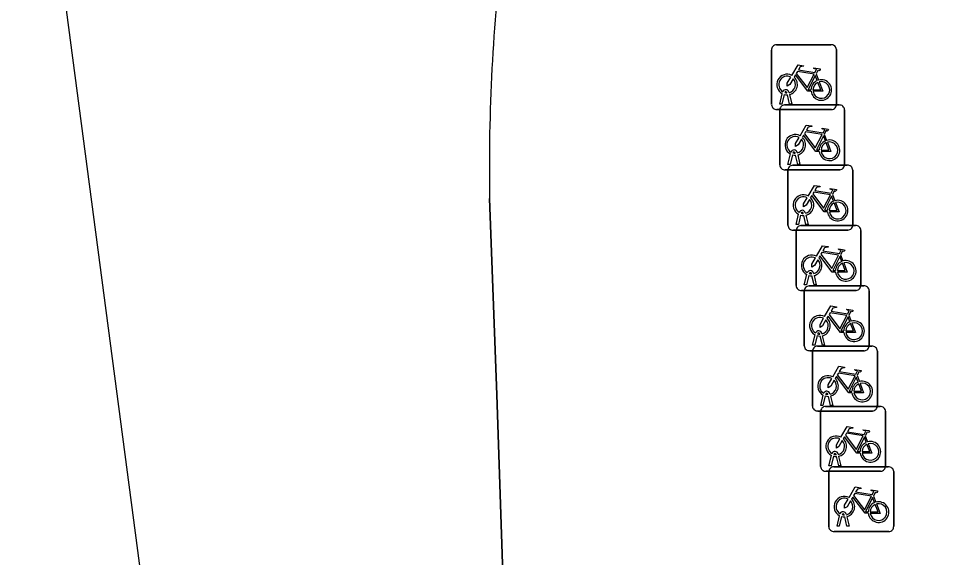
# Model space of a CAD drawing. Extents: x 161084 to 161928, y 385354 to 386522.
# Drawn here: x 161101.91 to 161116.1, y 386441.86 to 386450.18 of the extents above; entities that cross this region are included whole.
import ezdxf

# ---------------------------------------------------------------- set-up
doc = ezdxf.new("R2010")
doc.units = 0
for name, color, linetype in [('IMGEO_Fietsenrek', 7, 'Continuous'), ('IMGEO_OVBaan_gesloten', 7, 'Continuous'), ('IMGEO_Voetpad_open', 7, 'Continuous')]:
    doc.layers.add(name, color=color, linetype=linetype)

msp = doc.modelspace()

# ---------------------------------------------------------------- linework, layer by layer
at = {"layer": 'IMGEO_Fietsenrek'}
for p, q in [((161113.595, 386449.772), (161114.436, 386449.772)), ((161114.436, 386449.772), (161113.595, 386449.772)), ((161113.52, 386448.847), (161113.52, 386449.688)), ((161113.52, 386449.688), (161113.52, 386448.847)), ((161114.52, 386449.697), (161114.52, 386448.856)), ((161114.52, 386448.856), (161114.52, 386449.697)), ((161114.207, 386449.321), (161114.243, 386449.226)), ((161113.647, 386448.856), (161113.686, 386449.016)), ((161113.758, 386449.028), (161113.757, 386449.032)), ((161113.789, 386449.039), (161113.79, 386449.032)), ((161113.716, 386449.004), (161113.681, 386448.856)), ((161113.799, 386448.856), (161113.765, 386448.998)), ((161113.797, 386449.002), (161113.832, 386448.856)), ((161114.445, 386448.772), (161113.604, 386448.772)), ((161113.604, 386448.772), (161114.445, 386448.772)), ((161113.646, 386447.917), (161113.646, 386448.758)), ((161113.646, 386448.758), (161113.646, 386447.917)), ((161113.681, 386448.856), (161113.647, 386448.856)), ((161113.721, 386448.842), (161114.562, 386448.842)), ((161114.562, 386448.842), (161113.721, 386448.842)), ((161113.832, 386448.856), (161113.799, 386448.856)), ((161114.646, 386448.767), (161114.646, 386447.926)), ((161114.646, 386447.926), (161114.646, 386448.767)), ((161114.333, 386448.391), (161114.369, 386448.296)), ((161113.773, 386447.926), (161113.812, 386448.086)), ((161113.842, 386448.074), (161113.807, 386447.926)), ((161113.884, 386448.098), (161113.883, 386448.102)), ((161113.925, 386447.926), (161113.891, 386448.068)), ((161113.915, 386448.109), (161113.916, 386448.102)), ((161113.923, 386448.072), (161113.958, 386447.926)), ((161113.807, 386447.926), (161113.773, 386447.926)), ((161113.847, 386447.912), (161114.688, 386447.912)), ((161114.688, 386447.912), (161113.847, 386447.912)), ((161113.958, 386447.926), (161113.925, 386447.926)), ((161114.571, 386447.842), (161113.73, 386447.842)), ((161113.73, 386447.842), (161114.571, 386447.842)), ((161113.772, 386446.987), (161113.772, 386447.828)), ((161113.772, 386447.828), (161113.772, 386446.987)), ((161114.772, 386447.837), (161114.772, 386446.996)), ((161114.772, 386446.996), (161114.772, 386447.837)), ((161114.459, 386447.461), (161114.495, 386447.366)), ((161114.01, 386447.168), (161114.009, 386447.172)), ((161114.041, 386447.179), (161114.042, 386447.172)), ((161113.899, 386446.996), (161113.938, 386447.156)), ((161113.968, 386447.144), (161113.933, 386446.996)), ((161114.051, 386446.996), (161114.017, 386447.138)), ((161114.049, 386447.142), (161114.084, 386446.996)), ((161114.697, 386446.912), (161113.856, 386446.912)), ((161113.856, 386446.912), (161114.697, 386446.912)), ((161113.898, 386446.057), (161113.898, 386446.898)), ((161113.898, 386446.898), (161113.898, 386446.057)), ((161113.933, 386446.996), (161113.899, 386446.996)), ((161113.973, 386446.982), (161114.814, 386446.982)), ((161114.814, 386446.982), (161113.973, 386446.982)), ((161114.084, 386446.996), (161114.051, 386446.996)), ((161114.898, 386446.907), (161114.898, 386446.066)), ((161114.898, 386446.066), (161114.898, 386446.907)), ((161114.585, 386446.531), (161114.621, 386446.436)), ((161114.025, 386446.066), (161114.064, 386446.226)), ((161114.094, 386446.214), (161114.059, 386446.066)), ((161114.136, 386446.238), (161114.135, 386446.242)), ((161114.177, 386446.066), (161114.143, 386446.208)), ((161114.167, 386446.249), (161114.168, 386446.242)), ((161114.175, 386446.212), (161114.21, 386446.066)), ((161114.059, 386446.066), (161114.025, 386446.066)), ((161114.1, 386446.052), (161114.941, 386446.052)), ((161114.941, 386446.052), (161114.1, 386446.052)), ((161114.21, 386446.066), (161114.177, 386446.066)), ((161114.823, 386445.982), (161113.982, 386445.982)), ((161113.982, 386445.982), (161114.823, 386445.982)), ((161114.025, 386445.127), (161114.025, 386445.968)), ((161114.025, 386445.968), (161114.025, 386445.127)), ((161115.025, 386445.977), (161115.025, 386445.136)), ((161115.025, 386445.136), (161115.025, 386445.977)), ((161114.712, 386445.601), (161114.748, 386445.506)), ((161114.152, 386445.136), (161114.191, 386445.296)), ((161114.221, 386445.284), (161114.186, 386445.136)), ((161114.263, 386445.308), (161114.262, 386445.312)), ((161114.304, 386445.136), (161114.27, 386445.278)), ((161114.294, 386445.319), (161114.295, 386445.312)), ((161114.302, 386445.282), (161114.337, 386445.136)), ((161114.95, 386445.052), (161114.109, 386445.052)), ((161114.109, 386445.052), (161114.95, 386445.052)), ((161114.151, 386444.197), (161114.151, 386445.038)), ((161114.151, 386445.038), (161114.151, 386444.197)), ((161114.186, 386445.136), (161114.152, 386445.136)), ((161114.226, 386445.122), (161115.067, 386445.122)), ((161115.067, 386445.122), (161114.226, 386445.122)), ((161114.337, 386445.136), (161114.304, 386445.136)), ((161115.151, 386445.047), (161115.151, 386444.206)), ((161115.151, 386444.206), (161115.151, 386445.047)), ((161114.838, 386444.671), (161114.874, 386444.576)), ((161114.278, 386444.206), (161114.317, 386444.366)), ((161114.347, 386444.354), (161114.312, 386444.206)), ((161114.389, 386444.378), (161114.388, 386444.382)), ((161114.43, 386444.206), (161114.396, 386444.348)), ((161114.42, 386444.389), (161114.421, 386444.382)), ((161114.428, 386444.352), (161114.463, 386444.206)), ((161114.312, 386444.206), (161114.278, 386444.206)), ((161114.352, 386444.192), (161115.193, 386444.192)), ((161115.193, 386444.192), (161114.352, 386444.192)), ((161114.463, 386444.206), (161114.43, 386444.206)), ((161115.076, 386444.122), (161114.235, 386444.122)), ((161114.235, 386444.122), (161115.076, 386444.122)), ((161114.277, 386443.267), (161114.277, 386444.108)), ((161114.277, 386444.108), (161114.277, 386443.267)), ((161115.277, 386444.117), (161115.277, 386443.276)), ((161115.277, 386443.276), (161115.277, 386444.117)), ((161114.964, 386443.741), (161115, 386443.646)), ((161114.404, 386443.276), (161114.443, 386443.436)), ((161114.473, 386443.424), (161114.438, 386443.276)), ((161114.515, 386443.448), (161114.514, 386443.452)), ((161114.556, 386443.276), (161114.522, 386443.418)), ((161114.546, 386443.459), (161114.547, 386443.452)), ((161114.554, 386443.422), (161114.589, 386443.276)), ((161114.438, 386443.276), (161114.404, 386443.276)), ((161114.478, 386443.262), (161115.319, 386443.262)), ((161115.319, 386443.262), (161114.478, 386443.262)), ((161114.589, 386443.276), (161114.556, 386443.276)), ((161115.202, 386443.192), (161114.361, 386443.192)), ((161114.361, 386443.192), (161115.202, 386443.192)), ((161114.403, 386442.337), (161114.403, 386443.178)), ((161114.403, 386443.178), (161114.403, 386442.337)), ((161115.403, 386443.187), (161115.403, 386442.346)), ((161115.403, 386442.346), (161115.403, 386443.187)), ((161115.09, 386442.811), (161115.126, 386442.716)), ((161114.53, 386442.346), (161114.569, 386442.506)), ((161114.599, 386442.494), (161114.564, 386442.346)), ((161114.641, 386442.518), (161114.64, 386442.522)), ((161114.682, 386442.346), (161114.648, 386442.488)), ((161114.672, 386442.529), (161114.673, 386442.522)), ((161114.68, 386442.492), (161114.715, 386442.346)), ((161114.564, 386442.346), (161114.53, 386442.346)), ((161114.715, 386442.346), (161114.682, 386442.346)), ((161115.328, 386442.262), (161114.487, 386442.262)), ((161114.487, 386442.262), (161115.328, 386442.262))]:
    msp.add_line(p, q, dxfattribs=at)
for points in [[(161113.833, 386449.298), (161113.928, 386449.462), (161114.014, 386449.448), (161114.016, 386449.439), (161113.96, 386449.428), (161113.933, 386449.383), (161114.189, 386449.342)], [(161114.129, 386449.054), (161114.079, 386449.054), (161113.888, 386449.305), (161113.869, 386449.273)], [(161114.176, 386449.317), (161113.919, 386449.358), (161113.902, 386449.329), (161114.069, 386449.109), (161114.176, 386449.317)], [(161114.224, 386449.219), (161114.194, 386449.296), (161114.085, 386449.078), (161114.128, 386449.078)], [(161114.189, 386449.342), (161114.214, 386449.391), (161114.208, 386449.395), (161114.185, 386449.399), (161114.173, 386449.406), (161114.172, 386449.409), (161114.174, 386449.414), (161114.269, 386449.399), (161114.271, 386449.389), (161114.261, 386449.376), (161114.249, 386449.37), (161114.235, 386449.376), (161114.207, 386449.321)], [(161113.854, 386449.246), (161113.802, 386449.156), (161113.762, 386449.131), (161113.763, 386449.178), (161113.818, 386449.272)], [(161114.158, 386449.078), (161114.278, 386449.077), (161114.234, 386449.191)], [(161114.254, 386449.198), (161114.309, 386449.053), (161114.159, 386449.053)], [(161113.959, 386448.368), (161114.054, 386448.532), (161114.14, 386448.518), (161114.142, 386448.509), (161114.086, 386448.498), (161114.059, 386448.453), (161114.315, 386448.412)], [(161114.315, 386448.412), (161114.34, 386448.461), (161114.334, 386448.465), (161114.311, 386448.469), (161114.299, 386448.476), (161114.298, 386448.479), (161114.3, 386448.484), (161114.395, 386448.469), (161114.397, 386448.459), (161114.387, 386448.446), (161114.375, 386448.44), (161114.361, 386448.446), (161114.333, 386448.391)], [(161113.98, 386448.316), (161113.928, 386448.226), (161113.888, 386448.201), (161113.889, 386448.248), (161113.944, 386448.342)], [(161114.255, 386448.124), (161114.205, 386448.124), (161114.014, 386448.375), (161113.995, 386448.343)], [(161114.302, 386448.387), (161114.045, 386448.428), (161114.028, 386448.399), (161114.195, 386448.179), (161114.302, 386448.387)], [(161114.35, 386448.289), (161114.32, 386448.366), (161114.211, 386448.148), (161114.254, 386448.148)], [(161114.284, 386448.148), (161114.404, 386448.147), (161114.36, 386448.261)], [(161114.38, 386448.268), (161114.435, 386448.123), (161114.285, 386448.123)], [(161114.085, 386447.438), (161114.18, 386447.602), (161114.266, 386447.588), (161114.268, 386447.579), (161114.212, 386447.568), (161114.185, 386447.523), (161114.441, 386447.482)], [(161114.428, 386447.457), (161114.171, 386447.498), (161114.154, 386447.469), (161114.321, 386447.249), (161114.428, 386447.457)], [(161114.441, 386447.482), (161114.466, 386447.531), (161114.46, 386447.535), (161114.437, 386447.539), (161114.425, 386447.546), (161114.424, 386447.549), (161114.426, 386447.554), (161114.521, 386447.539), (161114.523, 386447.529), (161114.513, 386447.516), (161114.501, 386447.51), (161114.487, 386447.516), (161114.459, 386447.461)], [(161114.106, 386447.386), (161114.054, 386447.296), (161114.014, 386447.271), (161114.015, 386447.318), (161114.07, 386447.412)], [(161114.381, 386447.194), (161114.331, 386447.194), (161114.14, 386447.445), (161114.121, 386447.413)], [(161114.476, 386447.359), (161114.446, 386447.436), (161114.337, 386447.218), (161114.38, 386447.218)], [(161114.41, 386447.218), (161114.53, 386447.217), (161114.486, 386447.331)], [(161114.506, 386447.338), (161114.561, 386447.193), (161114.411, 386447.193)], [(161114.211, 386446.508), (161114.306, 386446.672), (161114.392, 386446.658), (161114.394, 386446.649), (161114.338, 386446.638), (161114.311, 386446.593), (161114.567, 386446.552)], [(161114.567, 386446.552), (161114.592, 386446.601), (161114.586, 386446.605), (161114.563, 386446.609), (161114.551, 386446.616), (161114.55, 386446.619), (161114.552, 386446.624), (161114.647, 386446.609), (161114.649, 386446.599), (161114.639, 386446.586), (161114.627, 386446.58), (161114.613, 386446.586), (161114.585, 386446.531)], [(161114.232, 386446.456), (161114.18, 386446.366), (161114.14, 386446.341), (161114.141, 386446.388), (161114.196, 386446.482)], [(161114.507, 386446.264), (161114.457, 386446.264), (161114.266, 386446.515), (161114.247, 386446.483)], [(161114.554, 386446.527), (161114.297, 386446.568), (161114.28, 386446.539), (161114.447, 386446.319), (161114.554, 386446.527)], [(161114.602, 386446.429), (161114.572, 386446.506), (161114.463, 386446.288), (161114.506, 386446.288)], [(161114.536, 386446.288), (161114.656, 386446.287), (161114.612, 386446.401)], [(161114.632, 386446.408), (161114.687, 386446.263), (161114.537, 386446.263)], [(161114.338, 386445.578), (161114.433, 386445.742), (161114.519, 386445.728), (161114.521, 386445.719), (161114.465, 386445.708), (161114.438, 386445.663), (161114.694, 386445.622)], [(161114.681, 386445.597), (161114.424, 386445.638), (161114.407, 386445.609), (161114.574, 386445.389), (161114.681, 386445.597)], [(161114.694, 386445.622), (161114.719, 386445.671), (161114.713, 386445.675), (161114.69, 386445.679), (161114.678, 386445.686), (161114.677, 386445.689), (161114.679, 386445.694), (161114.774, 386445.679), (161114.776, 386445.669), (161114.766, 386445.656), (161114.754, 386445.65), (161114.74, 386445.656), (161114.712, 386445.601)], [(161114.359, 386445.526), (161114.307, 386445.436), (161114.267, 386445.411), (161114.268, 386445.458), (161114.323, 386445.552)], [(161114.634, 386445.334), (161114.584, 386445.334), (161114.393, 386445.585), (161114.374, 386445.553)], [(161114.729, 386445.499), (161114.699, 386445.576), (161114.59, 386445.358), (161114.633, 386445.358)], [(161114.663, 386445.358), (161114.783, 386445.357), (161114.739, 386445.471)], [(161114.759, 386445.478), (161114.814, 386445.333), (161114.664, 386445.333)], [(161114.464, 386444.648), (161114.559, 386444.812), (161114.645, 386444.798), (161114.647, 386444.789), (161114.591, 386444.778), (161114.564, 386444.733), (161114.82, 386444.692)], [(161114.82, 386444.692), (161114.845, 386444.741), (161114.839, 386444.745), (161114.816, 386444.749), (161114.804, 386444.756), (161114.803, 386444.759), (161114.805, 386444.764), (161114.9, 386444.749), (161114.902, 386444.739), (161114.892, 386444.726), (161114.88, 386444.72), (161114.866, 386444.726), (161114.838, 386444.671)], [(161114.485, 386444.596), (161114.433, 386444.506), (161114.393, 386444.481), (161114.394, 386444.528), (161114.449, 386444.622)], [(161114.76, 386444.404), (161114.71, 386444.404), (161114.519, 386444.655), (161114.5, 386444.623)], [(161114.807, 386444.667), (161114.55, 386444.708), (161114.533, 386444.679), (161114.7, 386444.459), (161114.807, 386444.667)], [(161114.855, 386444.569), (161114.825, 386444.646), (161114.716, 386444.428), (161114.759, 386444.428)], [(161114.789, 386444.428), (161114.909, 386444.427), (161114.865, 386444.541)], [(161114.885, 386444.548), (161114.94, 386444.403), (161114.79, 386444.403)], [(161114.59, 386443.718), (161114.685, 386443.882), (161114.771, 386443.868), (161114.773, 386443.859), (161114.717, 386443.848), (161114.69, 386443.803), (161114.946, 386443.762)], [(161114.933, 386443.737), (161114.676, 386443.778), (161114.659, 386443.749), (161114.826, 386443.529), (161114.933, 386443.737)], [(161114.946, 386443.762), (161114.971, 386443.811), (161114.965, 386443.815), (161114.942, 386443.819), (161114.93, 386443.826), (161114.929, 386443.829), (161114.931, 386443.834), (161115.026, 386443.819), (161115.028, 386443.809), (161115.018, 386443.796), (161115.006, 386443.79), (161114.992, 386443.796), (161114.964, 386443.741)], [(161114.611, 386443.666), (161114.559, 386443.576), (161114.519, 386443.551), (161114.52, 386443.598), (161114.575, 386443.692)], [(161114.886, 386443.474), (161114.836, 386443.474), (161114.645, 386443.725), (161114.626, 386443.693)], [(161114.981, 386443.639), (161114.951, 386443.716), (161114.842, 386443.498), (161114.885, 386443.498)], [(161114.915, 386443.498), (161115.035, 386443.497), (161114.991, 386443.611)], [(161115.011, 386443.618), (161115.066, 386443.473), (161114.916, 386443.473)], [(161114.716, 386442.788), (161114.811, 386442.952), (161114.897, 386442.938), (161114.899, 386442.929), (161114.843, 386442.918), (161114.816, 386442.873), (161115.072, 386442.832)], [(161115.012, 386442.544), (161114.962, 386442.544), (161114.771, 386442.795), (161114.752, 386442.763)], [(161115.059, 386442.807), (161114.802, 386442.848), (161114.785, 386442.819), (161114.952, 386442.599), (161115.059, 386442.807)], [(161115.107, 386442.709), (161115.077, 386442.786), (161114.968, 386442.568), (161115.011, 386442.568)], [(161115.072, 386442.832), (161115.097, 386442.881), (161115.091, 386442.885), (161115.068, 386442.889), (161115.056, 386442.896), (161115.055, 386442.899), (161115.057, 386442.904), (161115.152, 386442.889), (161115.154, 386442.879), (161115.144, 386442.866), (161115.132, 386442.86), (161115.118, 386442.866), (161115.09, 386442.811)], [(161114.737, 386442.736), (161114.685, 386442.646), (161114.645, 386442.621), (161114.646, 386442.668), (161114.701, 386442.762)], [(161115.041, 386442.568), (161115.161, 386442.567), (161115.117, 386442.681)], [(161115.137, 386442.688), (161115.192, 386442.543), (161115.042, 386442.543)]]:
    msp.add_lwpolyline(points, dxfattribs=at)
for centre, radius, start, end in [((161113.598, 386449.694), 0.0779, 92.4484, 184.2845), ((161113.598, 386449.694), 0.0779, 92.4484, 184.2845), ((161114.442, 386449.694), 0.0779, 2.4484, 94.2845), ((161114.442, 386449.694), 0.0779, 2.4484, 94.2845), ((161113.76, 386449.157), 0.159, 62.6766, 242.1369), ((161113.76, 386449.157), 0.129, 63.3192, 238.903), ((161113.76, 386449.157), 0.129, 283.6043, 43.4302), ((161113.76, 386449.157), 0.159, 283.5766, 46.6042), ((161114.287, 386449.073), 0.159, 113.3408, 178.3217), ((161114.287, 386449.073), 0.159, 187.0065, 105.7708), ((161114.287, 386449.073), 0.129, 113.923, 177.9556), ((161114.287, 386449.073), 0.129, 188.6715, 104.5883), ((161113.74, 386449.028), 0.0499, 12.8025, 158.6934), ((161113.74, 386449.028), 0.0174, 12.8025, 163.4502), ((161113.76, 386449.157), 0.129, 253.415, 269.0204), ((161113.76, 386449.157), 0.159, 253.9967, 271.7867), ((161113.598, 386448.85), 0.0779, 182.4484, 274.2845), ((161113.598, 386448.85), 0.0779, 182.4484, 274.2845), ((161113.724, 386448.764), 0.0779, 92.4484, 184.2845), ((161113.724, 386448.764), 0.0779, 92.4484, 184.2845), ((161114.442, 386448.85), 0.0779, 272.4484, 4.2845), ((161114.442, 386448.85), 0.0779, 272.4484, 4.2845), ((161114.568, 386448.764), 0.0779, 2.4484, 94.2845), ((161114.568, 386448.764), 0.0779, 2.4484, 94.2845), ((161113.886, 386448.227), 0.159, 62.6766, 242.1369), ((161113.886, 386448.227), 0.129, 63.3192, 238.903), ((161113.886, 386448.227), 0.129, 283.6043, 43.4302), ((161113.886, 386448.227), 0.159, 283.5766, 46.6042), ((161114.413, 386448.143), 0.159, 187.0065, 105.7708), ((161114.413, 386448.143), 0.159, 113.3408, 178.3217), ((161114.413, 386448.143), 0.129, 113.923, 177.9556), ((161114.413, 386448.143), 0.129, 188.6715, 104.5883), ((161113.866, 386448.098), 0.0499, 12.8025, 158.6934), ((161113.886, 386448.227), 0.159, 253.9967, 271.7867), ((161113.866, 386448.098), 0.0174, 12.8025, 163.4502), ((161113.886, 386448.227), 0.129, 253.415, 269.0204), ((161113.724, 386447.92), 0.0779, 182.4484, 274.2845), ((161113.724, 386447.92), 0.0779, 182.4484, 274.2845), ((161113.85, 386447.834), 0.0779, 92.4484, 184.2845), ((161113.85, 386447.834), 0.0779, 92.4484, 184.2845), ((161114.568, 386447.92), 0.0779, 272.4484, 4.2845), ((161114.568, 386447.92), 0.0779, 272.4484, 4.2845), ((161114.694, 386447.834), 0.0779, 2.4484, 94.2845), ((161114.694, 386447.834), 0.0779, 2.4484, 94.2845), ((161114.012, 386447.297), 0.159, 62.6766, 242.1369), ((161114.012, 386447.297), 0.129, 63.3192, 238.903), ((161114.012, 386447.297), 0.129, 283.6043, 43.4302), ((161114.012, 386447.297), 0.159, 283.5766, 46.6042), ((161114.539, 386447.213), 0.159, 113.3408, 178.3217), ((161114.539, 386447.213), 0.159, 187.0065, 105.7708), ((161114.539, 386447.213), 0.129, 113.923, 177.9556), ((161114.539, 386447.213), 0.129, 188.6715, 104.5883), ((161113.992, 386447.168), 0.0499, 12.8025, 158.6934), ((161113.992, 386447.168), 0.0174, 12.8025, 163.4502), ((161114.012, 386447.297), 0.129, 253.415, 269.0204), ((161114.012, 386447.297), 0.159, 253.9967, 271.7867), ((161113.85, 386446.99), 0.0779, 182.4484, 274.2845), ((161113.85, 386446.99), 0.0779, 182.4484, 274.2845), ((161113.976, 386446.904), 0.0779, 92.4484, 184.2845), ((161113.976, 386446.904), 0.0779, 92.4484, 184.2845), ((161114.694, 386446.99), 0.0779, 272.4484, 4.2845), ((161114.694, 386446.99), 0.0779, 272.4484, 4.2845), ((161114.82, 386446.904), 0.0779, 2.4484, 94.2845), ((161114.82, 386446.904), 0.0779, 2.4484, 94.2845), ((161114.138, 386446.367), 0.159, 62.6766, 242.1369), ((161114.138, 386446.367), 0.129, 63.3192, 238.903), ((161114.138, 386446.367), 0.129, 283.6043, 43.4302), ((161114.138, 386446.367), 0.159, 283.5766, 46.6042), ((161114.665, 386446.283), 0.159, 113.3408, 178.3217), ((161114.665, 386446.283), 0.159, 187.0065, 105.7708), ((161114.665, 386446.283), 0.129, 113.923, 177.9556), ((161114.665, 386446.283), 0.129, 188.6715, 104.5883), ((161114.118, 386446.238), 0.0499, 12.8025, 158.6934), ((161114.138, 386446.367), 0.159, 253.9967, 271.7867), ((161114.118, 386446.238), 0.0174, 12.8025, 163.4502), ((161114.138, 386446.367), 0.129, 253.415, 269.0204), ((161113.976, 386446.06), 0.0779, 182.4484, 274.2845), ((161113.976, 386446.06), 0.0779, 182.4484, 274.2845), ((161114.103, 386445.974), 0.0779, 92.4484, 184.2845), ((161114.103, 386445.974), 0.0779, 92.4484, 184.2845), ((161114.82, 386446.06), 0.0779, 272.4484, 4.2845), ((161114.82, 386446.06), 0.0779, 272.4484, 4.2845), ((161114.947, 386445.974), 0.0779, 2.4484, 94.2845), ((161114.947, 386445.974), 0.0779, 2.4484, 94.2845), ((161114.265, 386445.437), 0.159, 62.6766, 242.1369), ((161114.265, 386445.437), 0.129, 63.3192, 238.903), ((161114.265, 386445.437), 0.129, 283.6043, 43.4302), ((161114.265, 386445.437), 0.159, 283.5766, 46.6042), ((161114.792, 386445.353), 0.159, 113.3408, 178.3217), ((161114.792, 386445.353), 0.159, 187.0065, 105.7708), ((161114.792, 386445.353), 0.129, 113.923, 177.9556), ((161114.792, 386445.353), 0.129, 188.6715, 104.5883), ((161114.245, 386445.308), 0.0499, 12.8025, 158.6934), ((161114.245, 386445.308), 0.0174, 12.8025, 163.4502), ((161114.265, 386445.437), 0.159, 253.9967, 271.7867), ((161114.265, 386445.437), 0.129, 253.415, 269.0204), ((161114.103, 386445.13), 0.0779, 182.4484, 274.2845), ((161114.103, 386445.13), 0.0779, 182.4484, 274.2845), ((161114.229, 386445.044), 0.0779, 92.4484, 184.2845), ((161114.229, 386445.044), 0.0779, 92.4484, 184.2845), ((161114.947, 386445.13), 0.0779, 272.4484, 4.2845), ((161114.947, 386445.13), 0.0779, 272.4484, 4.2845), ((161115.073, 386445.044), 0.0779, 2.4484, 94.2845), ((161115.073, 386445.044), 0.0779, 2.4484, 94.2845), ((161114.391, 386444.507), 0.159, 62.6766, 242.1369), ((161114.391, 386444.507), 0.129, 63.3192, 238.903), ((161114.391, 386444.507), 0.159, 283.5766, 46.6042), ((161114.391, 386444.507), 0.129, 283.6043, 43.4302), ((161114.918, 386444.423), 0.159, 113.3408, 178.3217), ((161114.918, 386444.423), 0.159, 187.0065, 105.7708), ((161114.918, 386444.423), 0.129, 113.923, 177.9556), ((161114.918, 386444.423), 0.129, 188.6715, 104.5883), ((161114.371, 386444.378), 0.0499, 12.8025, 158.6934), ((161114.391, 386444.507), 0.159, 253.9967, 271.7867), ((161114.371, 386444.378), 0.0174, 12.8025, 163.4502), ((161114.391, 386444.507), 0.129, 253.415, 269.0204), ((161114.229, 386444.2), 0.0779, 182.4484, 274.2845), ((161114.229, 386444.2), 0.0779, 182.4484, 274.2845), ((161114.355, 386444.114), 0.0779, 92.4484, 184.2845), ((161114.355, 386444.114), 0.0779, 92.4484, 184.2845), ((161115.073, 386444.2), 0.0779, 272.4484, 4.2845), ((161115.073, 386444.2), 0.0779, 272.4484, 4.2845), ((161115.199, 386444.114), 0.0779, 2.4484, 94.2845), ((161115.199, 386444.114), 0.0779, 2.4484, 94.2845), ((161114.517, 386443.577), 0.159, 62.6766, 242.1369), ((161114.517, 386443.577), 0.129, 63.3192, 238.903), ((161114.517, 386443.577), 0.129, 283.6043, 43.4302), ((161114.517, 386443.577), 0.159, 283.5766, 46.6042), ((161115.044, 386443.493), 0.159, 113.3408, 178.3217), ((161115.044, 386443.493), 0.159, 187.0065, 105.7708), ((161115.044, 386443.493), 0.129, 188.6715, 104.5883), ((161114.497, 386443.448), 0.0499, 12.8025, 158.6934), ((161115.044, 386443.493), 0.129, 113.923, 177.9556), ((161114.517, 386443.577), 0.159, 253.9967, 271.7867), ((161114.497, 386443.448), 0.0174, 12.8025, 163.4502), ((161114.517, 386443.577), 0.129, 253.415, 269.0204), ((161114.355, 386443.27), 0.0779, 182.4484, 274.2845), ((161114.355, 386443.27), 0.0779, 182.4484, 274.2845), ((161114.481, 386443.184), 0.0779, 92.4484, 184.2845), ((161114.481, 386443.184), 0.0779, 92.4484, 184.2845), ((161115.199, 386443.27), 0.0779, 272.4484, 4.2845), ((161115.199, 386443.27), 0.0779, 272.4484, 4.2845), ((161115.325, 386443.184), 0.0779, 2.4484, 94.2845), ((161115.325, 386443.184), 0.0779, 2.4484, 94.2845), ((161114.643, 386442.647), 0.159, 62.6766, 242.1369), ((161114.643, 386442.647), 0.129, 63.3192, 238.903), ((161114.643, 386442.647), 0.129, 283.6043, 43.4302), ((161114.643, 386442.647), 0.159, 283.5766, 46.6042), ((161115.17, 386442.563), 0.159, 113.3408, 178.3217), ((161115.17, 386442.563), 0.159, 187.0065, 105.7708), ((161115.17, 386442.563), 0.129, 113.923, 177.9556), ((161115.17, 386442.563), 0.129, 188.6715, 104.5883), ((161114.623, 386442.518), 0.0499, 12.8025, 158.6934), ((161114.643, 386442.647), 0.159, 253.9967, 271.7867), ((161114.623, 386442.518), 0.0174, 12.8025, 163.4502), ((161114.643, 386442.647), 0.129, 253.415, 269.0204), ((161115.325, 386442.34), 0.0779, 272.4484, 4.2845), ((161115.325, 386442.34), 0.0779, 272.4484, 4.2845), ((161114.481, 386442.34), 0.0779, 182.4484, 274.2845), ((161114.481, 386442.34), 0.0779, 182.4484, 274.2845)]:
    msp.add_arc(centre, radius, start, end, dxfattribs=at)
at = {"layer": 'IMGEO_OVBaan_gesloten'}
msp.add_lwpolyline([(161101.911, 386455.889), (161122.086, 386302.892), (161123.722, 386290.484), (161128.924, 386291.151), (161128.968, 386290.953), (161129.173, 386290.962), (161126.758, 386308.896), (161126.625, 386309.881), (161125.928, 386315.122), (161125.434, 386318.836), (161124.483, 386325.989), (161121.922, 386345.27), (161119.124, 386366.588), (161116.899, 386383.439), (161114.806, 386399.344), (161114.138, 386404.484), (161112.925, 386413.597), (161111.052, 386427.816), (161109.466, 386439.912), (161109.391, 386441.15), (161109.288, 386444.374), (161109.174, 386447.398)], dxfattribs=at)
msp.add_arc((161138.089, 386447.867), 28.919, 172.9796, 180.9302, dxfattribs=at)
at = {"layer": 'IMGEO_Voetpad_open'}
msp.add_lwpolyline([(161109.174, 386447.398), (161109.288, 386444.374), (161109.391, 386441.15), (161109.466, 386439.912), (161111.052, 386427.816), (161112.925, 386413.597), (161114.138, 386404.484), (161118.398, 386405.074), (161113.746, 386440.205), (161117.604, 386440.708), (161119.119, 386444.911), (161120.925, 386448.94), (161123.011, 386452.691), (161123.486, 386454.374), (161120.9, 386457.962), (161111.555, 386456.967)], dxfattribs=at)
msp.add_arc((161138.089, 386447.867), 28.919, 172.9796, 180.9302, dxfattribs=at)

doc.saveas('drawing.dxf')
